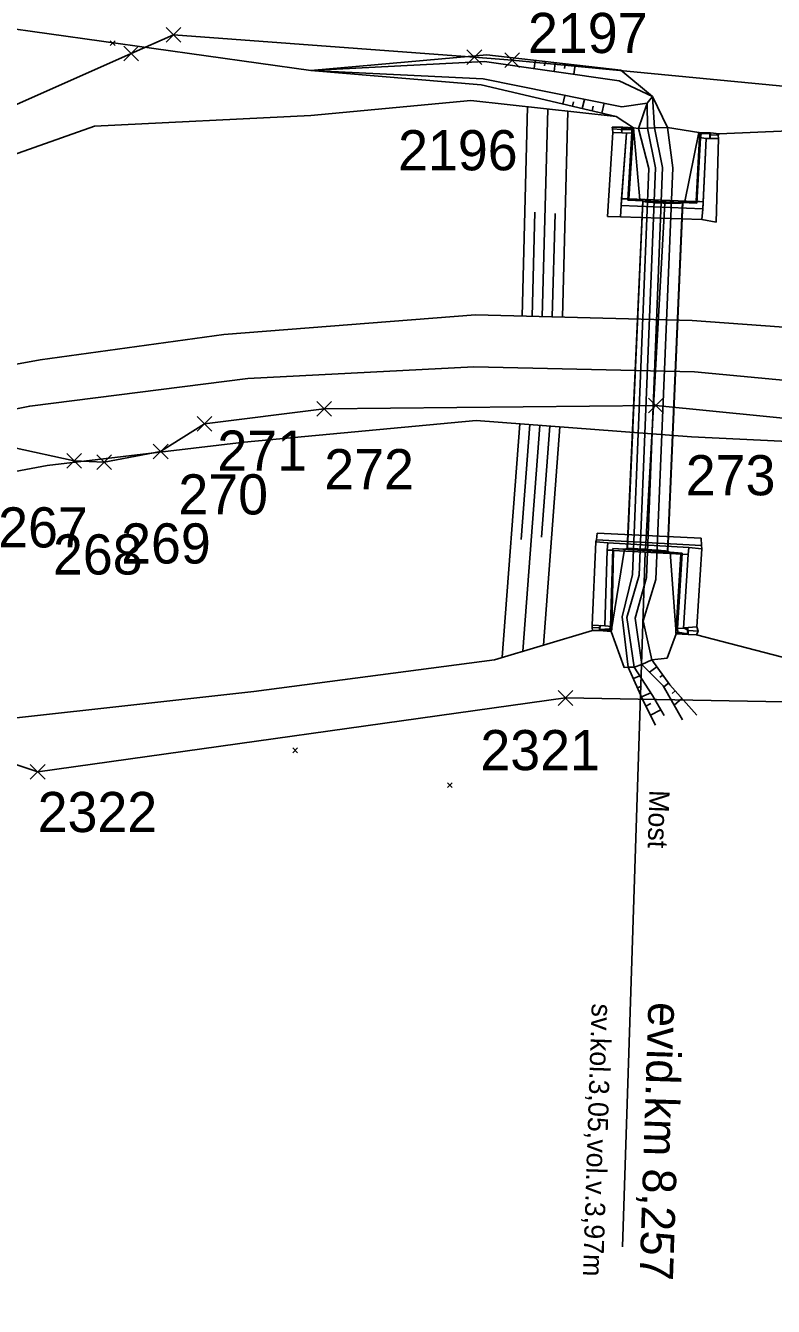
# Model space of a CAD drawing. Extents: x -866402 to -860377, y -1041908 to -1038598.
# Drawn here: x -863574.2 to -863518.3, y -1039790.3 to -1039694.6 of the extents above; entities that cross this region are included whole.
import ezdxf

# ---------------------------------------------------------------- set-up
doc = ezdxf.new("R2010")
doc.units = 0
for name, color, linetype in [('PS 02 trasa', 7, 'Continuous'), ('SZDC', 7, 'Continuous'), ('Vrstva 1', 7, 'Continuous'), ('Vrstva 16', 7, 'Continuous'), ('Vrstva 18', 7, 'Continuous'), ('Vrstva 48', 7, 'Continuous'), ('Vrstva 49', 7, 'Continuous'), ('Vrstva 60', 7, 'Continuous')]:
    doc.layers.add(name, color=color, linetype=linetype)

msp = doc.modelspace()

# ---------------------------------------------------------------- linework, layer by layer
at = {"layer": 'PS 02 trasa'}
msp.add_lwpolyline([(-863745.022, -1039859.13), (-863732.074, -1039837.699), (-863719.097, -1039817.402), (-863703.69, -1039797.96), (-863686.296, -1039780.348), (-863666.928, -1039764.704), (-863646.229, -1039751.397), (-863624.093, -1039740.522), (-863600.776, -1039732.094), (-863577.136, -1039726.41), (-863575.092, -1039726.143), (-863570.542, -1039727.144), (-863568.301, -1039727.238), (-863564.078, -1039726.46), (-863560.814, -1039724.377), (-863551.86, -1039723.27), (-863527.104, -1039723.007), (-863502.302, -1039725.492), (-863478.367, -1039730.492), (-863454.975, -1039738.402)], dxfattribs=at)
at = {"layer": 'SZDC'}
for points in [[(-863748.01, -1039848.491), (-863725.76, -1039812.001), (-863710.18, -1039790.691), (-863681.49, -1039761.051), (-863641.52, -1039733.191), (-863638.923, -1039731.441), (-863624.298, -1039721.586), (-863586.128, -1039705.518), (-863566.284, -1039696.716), (-863563.113, -1039695.309), (-863540.655, -1039696.988), (-863537.82, -1039697.2), (-863510.6, -1039699.81), (-863460.336, -1039717.62), (-863450.695, -1039722.544), (-863407.1, -1039744.81), (-863377.644, -1039762.09), (-863356.586, -1039780.855), (-863352.89, -1039784.15), (-863325.615, -1039827.003), (-863299.266, -1039875.387), (-863281.74, -1039899.539), (-863267.723, -1039913.934)], [(-863444.08, -1039745.83), (-863485.069, -1039745.761), (-863494.25, -1039745.594), (-863499.862, -1039745.492), (-863533.855, -1039744.873), (-863573.262, -1039750.394), (-863578.248, -1039748.71), (-863599.78, -1039741.44), (-863616.033, -1039745.621), (-863649.65, -1039759.581), (-863666.36, -1039770.969), (-863692.07, -1039788.491), (-863713.604, -1039813.598), (-863754.65, -1039882.171)]]:
    msp.add_lwpolyline(points, dxfattribs=at)
at = {"layer": 'Vrstva 1'}
msp.add_lwpolyline([(-863714.673, -1039807.18), (-863703.723, -1039794.072), (-863691.42, -1039781.486), (-863678.245, -1039769.939), (-863665.513, -1039760.373), (-863652.414, -1039751.898), (-863637.916, -1039743.904), (-863622.923, -1039737.063), (-863606.856, -1039731.127), (-863590.069, -1039726.347), (-863573.852, -1039723.062), (-863557.556, -1039720.999), (-863540.692, -1039720.131), (-863524.215, -1039720.494), (-863507.842, -1039722.047), (-863491.771, -1039724.721), (-863476.393, -1039728.454), (-863460.876, -1039733.397)], dxfattribs=at)
at = {"layer": 'Vrstva 16'}
for p, q in [((-863527.34, -1039699.928), (-863527.751, -1039700.421)), ((-863527.2, -1039702.263), (-863527.34, -1039699.928)), ((-863526.242, -1039702.225), (-863527.34, -1039699.928)), ((-863527.751, -1039700.421), (-863528.407, -1039702.31)), ((-863527.727, -1039702.287), (-863527.751, -1039700.421)), ((-863527.632, -1039705.289), (-863528.407, -1039702.31)), ((-863527.119, -1039705.258), (-863527.727, -1039702.287)), ((-863526.604, -1039705.224), (-863527.2, -1039702.263)), ((-863526.242, -1039702.225), (-863525.826, -1039705.249)), ((-863527.632, -1039705.289), (-863528.838, -1039735.653)), ((-863528.343, -1039735.701), (-863527.119, -1039705.258)), ((-863526.604, -1039705.224), (-863527.789, -1039735.872)), ((-863527.091, -1039736.018), (-863525.826, -1039705.249)), ((-863528.838, -1039735.653), (-863529.603, -1039738.806)), ((-863528.343, -1039735.701), (-863529.257, -1039738.845)), ((-863527.789, -1039735.872), (-863528.639, -1039738.919)), ((-863527.091, -1039736.018), (-863528.045, -1039739.114)), ((-863529.156, -1039742.567), (-863529.603, -1039738.806)), ((-863529.257, -1039738.845), (-863528.722, -1039742.581)), ((-863528.141, -1039742.377), (-863528.639, -1039738.919)), ((-863527.39, -1039742.031), (-863528.045, -1039739.114))]:
    msp.add_line(p, q, dxfattribs=at)
for points in [[(-863529.243, -1039733.707), (-863528.078, -1039707.682), (-863528.29, -1039707.635), (-863528.764, -1039702.265)], [(-863523.891, -1039702.602), (-863526.242, -1039702.225), (-863527.2, -1039702.263), (-863527.727, -1039702.287), (-863528.407, -1039702.31), (-863528.764, -1039702.265)], [(-863523.891, -1039702.602), (-863524.936, -1039707.776), (-863525.109, -1039707.797), (-863526.219, -1039733.934)], [(-863530.435, -1039739.894), (-863529.434, -1039733.761), (-863529.243, -1039733.707)], [(-863526.219, -1039733.934), (-863526.036, -1039733.97), (-863525.585, -1039740.072)], [(-863530.435, -1039739.894), (-863529.478, -1039742.588), (-863529.156, -1039742.567), (-863528.722, -1039742.581), (-863528.141, -1039742.377), (-863527.39, -1039742.031), (-863526.257, -1039741.887), (-863525.585, -1039740.072)]]:
    msp.add_lwpolyline(points, dxfattribs=at)
at = {"layer": 'Vrstva 18'}
for p, q in [((-863530.303, -1039702.614), (-863530.717, -1039708.882)), ((-863530.355, -1039702.201), (-863530.343, -1039702.332)), ((-863530.343, -1039702.332), (-863530.303, -1039702.614)), ((-863529.667, -1039702.389), (-863530.343, -1039702.332)), ((-863530.303, -1039702.614), (-863529.646, -1039702.636)), ((-863529.686, -1039708.073), (-863529.292, -1039702.662)), ((-863529.574, -1039702.22), (-863529.667, -1039702.389)), ((-863529.64, -1039702.314), (-863529.667, -1039702.389)), ((-863529.666, -1039707.559), (-863529.291, -1039702.658)), ((-863529.646, -1039702.636), (-863529.646, -1039702.633)), ((-863529.646, -1039702.636), (-863529.292, -1039702.662)), ((-863529.64, -1039702.314), (-863529.64, -1039702.313)), ((-863528.782, -1039702.354), (-863529.64, -1039702.314)), ((-863529.291, -1039702.658), (-863529.292, -1039702.662)), ((-863528.888, -1039702.62), (-863529.184, -1039707.665)), ((-863529.14, -1039707.556), (-863528.799, -1039702.627)), ((-863528.888, -1039702.62), (-863528.881, -1039702.379)), ((-863528.764, -1039702.265), (-863528.881, -1039702.379)), ((-863528.799, -1039702.627), (-863528.781, -1039702.355)), ((-863528.799, -1039702.627), (-863528.798, -1039702.623)), ((-863528.798, -1039702.623), (-863528.782, -1039702.354)), ((-863528.782, -1039702.354), (-863528.781, -1039702.355)), ((-863528.764, -1039702.265), (-863528.29, -1039707.635)), ((-863523.891, -1039702.602), (-863524.936, -1039707.776)), ((-863523.843, -1039702.98), (-863524.093, -1039707.739)), ((-863523.775, -1039703), (-863524.043, -1039707.889)), ((-863523.891, -1039702.602), (-863523.725, -1039702.708)), ((-863523.725, -1039702.708), (-863523.816, -1039702.696)), ((-863523.725, -1039702.708), (-863523.775, -1039703)), ((-863523.596, -1039708.355), (-863523.352, -1039703.05)), ((-863523.557, -1039707.785), (-863523.352, -1039703.05)), ((-863522.429, -1039703.057), (-863523.352, -1039703.05)), ((-863523.016, -1039702.792), (-863523.074, -1039703.051)), ((-863523.059, -1039702.714), (-863523.016, -1039702.792)), ((-863523.016, -1039702.792), (-863523.018, -1039702.647)), ((-863523.016, -1039702.792), (-863522.449, -1039702.814)), ((-863522.605, -1039709.318), (-863522.429, -1039703.057)), ((-863522.429, -1039703.057), (-863522.449, -1039702.814)), ((-863528.078, -1039707.682), (-863529.243, -1039733.707)), ((-863529.222, -1039733.704), (-863528.074, -1039707.756)), ((-863529.184, -1039707.665), (-863528.29, -1039707.635)), ((-863524.043, -1039707.889), (-863529.184, -1039707.665)), ((-863526.434, -1039707.884), (-863527.878, -1039733.764)), ((-863525.109, -1039707.797), (-863526.219, -1039733.934)), ((-863526.205, -1039733.911), (-863525.086, -1039707.85)), ((-863524.043, -1039707.889), (-863524.936, -1039707.776)), ((-863523.557, -1039707.785), (-863524.093, -1039707.739)), ((-863523.557, -1039707.785), (-863523.557, -1039707.785)), ((-863529.686, -1039708.073), (-863529.747, -1039708.92)), ((-863523.667, -1039709.121), (-863523.603, -1039708.313)), ((-863523.596, -1039708.355), (-863523.667, -1039709.121)), ((-863531.488, -1039732.566), (-863523.71, -1039732.925)), ((-863531.855, -1039739.439), (-863531.585, -1039733.198)), ((-863531.585, -1039733.198), (-863530.683, -1039733.278)), ((-863530.729, -1039733.814), (-863530.683, -1039733.278)), ((-863530.683, -1039733.277), (-863530.683, -1039733.278)), ((-863530.476, -1039739.518), (-863530.311, -1039733.706)), ((-863530.435, -1039739.894), (-863529.434, -1039733.761)), ((-863530.311, -1039733.706), (-863529.434, -1039733.761)), ((-863530.311, -1039733.706), (-863525.141, -1039734.039)), ((-863529.243, -1039733.707), (-863529.434, -1039733.761)), ((-863529.243, -1039733.707), (-863529.222, -1039733.704)), ((-863524.691, -1039734.159), (-863524.646, -1039733.637)), ((-863523.654, -1039733.718), (-863524.646, -1039733.637)), ((-863524.048, -1039739.548), (-863523.654, -1039733.718)), ((-863523.689, -1039733.486), (-863523.654, -1039733.718)), ((-863530.914, -1039739.47), (-863530.729, -1039733.814)), ((-863530.729, -1039733.82), (-863524.688, -1039734.155)), ((-863530.256, -1039733.82), (-863530.379, -1039739.522)), ((-863530.26, -1039733.83), (-863530.379, -1039739.522)), ((-863530.26, -1039733.83), (-863530.256, -1039733.82)), ((-863527.892, -1039733.977), (-863529.579, -1039785.887)), ((-863525.585, -1039740.072), (-863526.036, -1039733.97)), ((-863525.141, -1039734.039), (-863526.036, -1039733.97)), ((-863525.23, -1039734.128), (-863525.589, -1039739.688)), ((-863525.588, -1039739.688), (-863525.225, -1039734.119)), ((-863525.486, -1039739.69), (-863525.141, -1039734.039)), ((-863525.225, -1039734.119), (-863525.23, -1039734.128)), ((-863524.691, -1039734.159), (-863525.225, -1039734.119)), ((-863524.691, -1039734.159), (-863525.034, -1039739.649)), ((-863524.691, -1039734.159), (-863524.688, -1039734.155)), ((-863531.855, -1039739.439), (-863530.914, -1039739.47)), ((-863531.29, -1039739.612), (-863531.267, -1039739.457)), ((-863531.843, -1039739.621), (-863531.29, -1039739.612)), ((-863531.327, -1039739.828), (-863531.29, -1039739.612)), ((-863531.274, -1039739.763), (-863531.29, -1039739.612)), ((-863530.546, -1039739.693), (-863531.274, -1039739.763)), ((-863531.274, -1039739.763), (-863531.274, -1039739.763)), ((-863530.546, -1039739.693), (-863530.395, -1039739.793)), ((-863530.546, -1039739.693), (-863530.435, -1039739.894)), ((-863525.608, -1039740.048), (-863525.589, -1039739.688)), ((-863525.607, -1039740.048), (-863525.588, -1039739.688)), ((-863525.589, -1039739.688), (-863525.486, -1039739.69)), ((-863525.589, -1039739.688), (-863525.588, -1039739.688)), ((-863525.034, -1039739.649), (-863525.588, -1039739.688)), ((-863524.684, -1039740.128), (-863525.585, -1039740.072)), ((-863525.462, -1039739.957), (-863524.735, -1039740.076)), ((-863525.008, -1039739.626), (-863525.034, -1039739.649)), ((-863525.008, -1039739.626), (-863524.048, -1039739.548)), ((-863524.693, -1039739.826), (-863525.008, -1039739.626)), ((-863524.735, -1039740.076), (-863524.735, -1039740.076)), ((-863524.684, -1039740.128), (-863524.693, -1039739.826)), ((-863524.063, -1039740.154), (-863524.684, -1039740.128)), ((-863523.943, -1039739.872), (-863524.063, -1039740.154))]:
    msp.add_line(p, q, dxfattribs=at)
for points in [[(-863528.764, -1039702.265), (-863529.574, -1039702.22), (-863530.355, -1039702.201)], [(-863528.881, -1039702.379), (-863529.667, -1039702.389), (-863529.646, -1039702.636)], [(-863528.781, -1039702.355), (-863529.64, -1039702.313), (-863529.646, -1039702.633)], [(-863528.799, -1039702.627), (-863529.291, -1039702.658), (-863529.646, -1039702.633)], [(-863529.14, -1039707.556), (-863529.115, -1039707.579), (-863528.798, -1039702.623)], [(-863524.093, -1039707.739), (-863524.091, -1039707.739), (-863523.845, -1039702.979)], [(-863522.449, -1039702.814), (-863522.372, -1039702.699), (-863523.018, -1039702.647), (-863523.891, -1039702.602)], [(-863523.816, -1039702.696), (-863523.845, -1039702.979), (-863523.843, -1039702.98)], [(-863523.816, -1039702.696), (-863523.843, -1039702.98), (-863523.352, -1039703.05), (-863523.074, -1039703.051), (-863523.059, -1039702.716)], [(-863523.059, -1039702.714), (-863523.816, -1039702.696), (-863523.816, -1039702.696), (-863523.059, -1039702.716), (-863523.059, -1039702.714)], [(-863529.687, -1039708.073), (-863529.665, -1039707.556), (-863529.14, -1039707.56)], [(-863529.665, -1039707.556), (-863529.666, -1039707.559), (-863529.14, -1039707.556)], [(-863529.14, -1039707.56), (-863523.557, -1039707.785), (-863523.603, -1039708.313)], [(-863528.074, -1039707.756), (-863528.078, -1039707.682), (-863528.29, -1039707.635)], [(-863525.086, -1039707.85), (-863525.109, -1039707.797), (-863524.936, -1039707.776)], [(-863523.603, -1039708.313), (-863529.687, -1039708.073), (-863529.747, -1039708.92)], [(-863530.717, -1039708.882), (-863529.747, -1039708.92), (-863529.747, -1039708.917), (-863523.667, -1039709.121), (-863523.667, -1039709.121), (-863522.605, -1039709.318)], [(-863531.488, -1039732.566), (-863531.524, -1039733.064), (-863531.585, -1039733.198)], [(-863531.524, -1039733.064), (-863523.689, -1039733.486), (-863523.71, -1039732.925)], [(-863530.683, -1039733.277), (-863530.729, -1039733.82), (-863530.729, -1039733.814), (-863530.26, -1039733.83)], [(-863524.688, -1039734.155), (-863524.646, -1039733.637), (-863530.683, -1039733.277)], [(-863526.205, -1039733.911), (-863526.219, -1039733.934), (-863526.036, -1039733.97)], [(-863531.834, -1039739.823), (-863531.843, -1039739.621), (-863531.855, -1039739.439)], [(-863530.379, -1039739.522), (-863530.914, -1039739.47), (-863531.267, -1039739.457), (-863531.274, -1039739.763)], [(-863530.435, -1039739.894), (-863531.327, -1039739.828), (-863531.834, -1039739.823)], [(-863531.274, -1039739.763), (-863530.395, -1039739.793), (-863530.395, -1039739.793), (-863531.274, -1039739.763)], [(-863530.546, -1039739.693), (-863530.476, -1039739.518), (-863530.379, -1039739.522)], [(-863530.395, -1039739.793), (-863530.379, -1039739.522), (-863530.379, -1039739.522), (-863530.395, -1039739.793)], [(-863524.735, -1039740.076), (-863525.608, -1039740.048), (-863525.607, -1039740.048), (-863524.735, -1039740.076)], [(-863525.585, -1039740.072), (-863525.462, -1039739.957), (-863525.486, -1039739.69)], [(-863524.735, -1039740.076), (-863524.701, -1039739.668), (-863525.034, -1039739.649)], [(-863524.048, -1039739.548), (-863523.943, -1039739.872), (-863524.693, -1039739.826)]]:
    msp.add_lwpolyline(points, dxfattribs=at)
for centre, major_axis, ratio, start_param, end_param in [((-863526.579, -1039707.806), (1.496, -0.048), 0.049024, 3.113712, 6.343884), ((-863527.722, -1039733.814), (-1.532, 0.104), 0.025549, 3.284696, 6.079897)]:
    msp.add_ellipse(centre, major_axis=major_axis, ratio=ratio, start_param=start_param, end_param=end_param, dxfattribs=at)
at = {"layer": 'Vrstva 48'}
for p, q in [((-863536.113, -1039697.224), (-863536.183, -1039697.831)), ((-863535.368, -1039697.31), (-863535.404, -1039697.624)), ((-863534.623, -1039697.395), (-863534.697, -1039698.045)), ((-863533.878, -1039697.48), (-863533.916, -1039697.816)), ((-863533.133, -1039697.566), (-863533.212, -1039698.259)), ((-863534.054, -1039700.481), (-863533.902, -1039699.835)), ((-863532.594, -1039700.825), (-863532.431, -1039700.132)), ((-863537.079, -1039716.338), (-863536.673, -1039700.691)), ((-863535.58, -1039716.377), (-863535.177, -1039700.856)), ((-863534.08, -1039716.416), (-863533.68, -1039701.021)), ((-863533.324, -1039700.653), (-863533.245, -1039700.318)), ((-863531.864, -1039700.997), (-863531.78, -1039700.638)), ((-863531.134, -1039701.168), (-863530.96, -1039700.428)), ((-863536.329, -1039716.358), (-863536.127, -1039708.566)), ((-863534.83, -1039716.397), (-863534.629, -1039708.668)), ((-863537.26, -1039724.388), (-863538.566, -1039741.833)), ((-863536.512, -1039724.444), (-863537.155, -1039733.024)), ((-863535.764, -1039724.5), (-863537.028, -1039741.374)), ((-863535.016, -1039724.556), (-863535.637, -1039732.85)), ((-863534.268, -1039724.612), (-863535.489, -1039740.914)), ((-863528.775, -1039743.425), (-863528.307, -1039743.218)), ((-863527.02, -1039742.552), (-863527.574, -1039742.945)), ((-863526.586, -1039743.163), (-863526.811, -1039743.323)), ((-863528.47, -1039744.111), (-863528.182, -1039743.982)), ((-863526.152, -1039743.775), (-863526.513, -1039744.032)), ((-863528.166, -1039744.796), (-863527.478, -1039744.491)), ((-863525.662, -1039744.342), (-863525.886, -1039744.544)), ((-863525.16, -1039744.899), (-863525.731, -1039745.415)), ((-863527.848, -1039745.475), (-863527.477, -1039745.289)), ((-863527.511, -1039746.145), (-863526.726, -1039745.751))]:
    msp.add_line(p, q, dxfattribs=at)
at = {"layer": 'Vrstva 49'}
for p, q in [((-863552.855, -1039697.969), (-863576.675, -1039694.63)), ((-863567.839, -1039695.754), (-863567.485, -1039696.108)), ((-863567.839, -1039696.108), (-863567.485, -1039695.754)), ((-863539.718, -1039696.811), (-863552.855, -1039697.969)), ((-863552.855, -1039697.969), (-863539.89, -1039697.297)), ((-863539.89, -1039697.297), (-863529.835, -1039698.746)), ((-863529.709, -1039697.958), (-863539.718, -1039696.811)), ((-863539.998, -1039698.607), (-863552.855, -1039697.969)), ((-863540.142, -1039699.049), (-863552.855, -1039697.969)), ((-863529.709, -1039697.958), (-863527.34, -1039699.928)), ((-863540.142, -1039699.049), (-863530.073, -1039701.418)), ((-863529.635, -1039700.695), (-863539.998, -1039698.607)), ((-863529.835, -1039698.746), (-863527.34, -1039699.928)), ((-863540.917, -1039700.224), (-863530.073, -1039701.418)), ((-863529.635, -1039700.695), (-863527.751, -1039700.421)), ((-863540.514, -1039724.144), (-863557.833, -1039725.765)), ((-863554.205, -1039748.609), (-863553.851, -1039748.963)), ((-863554.205, -1039748.963), (-863553.851, -1039748.609)), ((-863542.655, -1039751.208), (-863542.301, -1039751.562)), ((-863542.655, -1039751.562), (-863542.301, -1039751.208))]:
    msp.add_line(p, q, dxfattribs=at)
for points in [[(-863540.917, -1039700.224), (-863552.856, -1039701.344), (-863569.025, -1039702.145), (-863575.983, -1039704.616)], [(-863517.175, -1039702.495), (-863522.372, -1039702.699), (-863523.018, -1039702.647), (-863523.891, -1039702.602), (-863526.242, -1039702.225), (-863527.34, -1039699.928)], [(-863530.073, -1039701.418), (-863528.764, -1039702.265), (-863528.407, -1039702.31), (-863527.751, -1039700.421)], [(-863540.562, -1039716.248), (-863559.369, -1039717.703), (-863573.067, -1039719.602), (-863588.827, -1039722.472), (-863608.021, -1039727.35), (-863624.339, -1039733.238), (-863652.611, -1039747.582), (-863667.404, -1039757.446), (-863680.477, -1039766.841)], [(-863459.43, -1039730.029), (-863474.732, -1039724.573), (-863490.975, -1039720.749), (-863507.284, -1039717.904), (-863524.394, -1039716.668), (-863540.562, -1039716.248)], [(-863540.514, -1039724.144), (-863524.433, -1039725.348), (-863506.906, -1039726.203), (-863492.591, -1039729.611), (-863478.452, -1039733.429), (-863462.738, -1039738.069)], [(-863557.833, -1039725.765), (-863572.561, -1039727.498), (-863586.893, -1039730.181), (-863605.478, -1039734.583), (-863621.063, -1039740.608)], [(-863539.155, -1039742.009), (-863531.834, -1039739.823), (-863531.327, -1039739.828), (-863530.435, -1039739.894)], [(-863530.435, -1039739.894), (-863529.478, -1039742.588), (-863529.156, -1039742.567), (-863528.722, -1039742.581)], [(-863528.141, -1039742.377), (-863527.39, -1039742.031), (-863526.257, -1039741.887), (-863525.585, -1039740.072), (-863524.684, -1039740.128), (-863524.063, -1039740.154), (-863511.515, -1039743.427)], [(-863583.837, -1039747.343), (-863557.114, -1039744.393), (-863539.155, -1039742.009)], [(-863528.141, -1039742.377), (-863526.545, -1039743.975), (-863525.112, -1039746.511)], [(-863527.39, -1039742.031), (-863526.067, -1039743.894), (-863524.027, -1039746.153)], [(-863529.156, -1039742.567), (-863527.992, -1039745.187), (-863527.13, -1039746.905)], [(-863528.722, -1039742.581), (-863527.349, -1039744.689), (-863526.478, -1039746.173)]]:
    msp.add_lwpolyline(points, dxfattribs=at)
at = {"layer": 'Vrstva 60'}
for p, q in [((-863562.663, -1039695.759), (-863563.663, -1039694.759)), ((-863562.663, -1039694.859), (-863563.663, -1039695.859)), ((-863563.563, -1039695.759), (-863562.563, -1039694.759)), ((-863563.563, -1039694.859), (-863562.563, -1039695.859)), ((-863563.113, -1039695.309), (-863563.113, -1039695.309)), ((-863565.834, -1039697.166), (-863566.834, -1039696.166)), ((-863565.834, -1039696.266), (-863566.834, -1039697.266)), ((-863566.734, -1039697.166), (-863565.734, -1039696.166)), ((-863566.734, -1039696.266), (-863565.734, -1039697.266)), ((-863566.284, -1039696.716), (-863566.284, -1039696.716)), ((-863540.205, -1039697.438), (-863541.205, -1039696.438)), ((-863540.205, -1039696.538), (-863541.205, -1039697.538)), ((-863541.105, -1039697.438), (-863540.105, -1039696.438)), ((-863541.105, -1039696.538), (-863540.105, -1039697.538)), ((-863540.655, -1039696.988), (-863540.655, -1039696.988)), ((-863537.37, -1039697.65), (-863538.37, -1039696.65)), ((-863537.37, -1039696.75), (-863538.37, -1039697.75)), ((-863538.27, -1039697.65), (-863537.27, -1039696.65)), ((-863538.27, -1039696.75), (-863537.27, -1039697.75)), ((-863537.82, -1039697.2), (-863537.82, -1039697.2)), ((-863551.41, -1039723.72), (-863552.41, -1039722.72)), ((-863551.41, -1039722.82), (-863552.41, -1039723.82)), ((-863552.31, -1039723.72), (-863551.31, -1039722.72)), ((-863552.31, -1039722.82), (-863551.31, -1039723.82)), ((-863526.654, -1039723.457), (-863527.654, -1039722.457)), ((-863526.654, -1039722.557), (-863527.654, -1039723.557)), ((-863527.554, -1039723.457), (-863526.554, -1039722.457)), ((-863527.554, -1039722.557), (-863526.554, -1039723.557)), ((-863527.104, -1039723.007), (-863527.104, -1039723.007)), ((-863560.364, -1039724.827), (-863561.364, -1039723.827)), ((-863560.364, -1039723.927), (-863561.364, -1039724.927)), ((-863561.264, -1039724.827), (-863560.264, -1039723.827)), ((-863561.264, -1039723.927), (-863560.264, -1039724.927)), ((-863551.86, -1039723.27), (-863551.86, -1039723.27)), ((-863560.814, -1039724.377), (-863560.814, -1039724.377)), ((-863563.628, -1039726.91), (-863564.628, -1039725.91)), ((-863563.628, -1039726.01), (-863564.628, -1039727.01)), ((-863564.528, -1039726.91), (-863563.528, -1039725.91)), ((-863564.528, -1039726.01), (-863563.528, -1039727.01)), ((-863570.092, -1039727.594), (-863571.092, -1039726.594)), ((-863570.092, -1039726.694), (-863571.092, -1039727.694)), ((-863570.992, -1039727.594), (-863569.992, -1039726.594)), ((-863570.992, -1039726.694), (-863569.992, -1039727.694)), ((-863567.851, -1039727.688), (-863568.851, -1039726.688)), ((-863567.851, -1039726.788), (-863568.851, -1039727.788)), ((-863568.751, -1039727.688), (-863567.751, -1039726.688)), ((-863568.751, -1039726.788), (-863567.751, -1039727.788)), ((-863564.078, -1039726.46), (-863564.078, -1039726.46)), ((-863570.542, -1039727.144), (-863570.542, -1039727.144)), ((-863568.301, -1039727.238), (-863568.301, -1039727.238)), ((-863533.405, -1039745.323), (-863534.405, -1039744.323)), ((-863533.405, -1039744.423), (-863534.405, -1039745.423)), ((-863534.305, -1039745.323), (-863533.305, -1039744.323)), ((-863534.305, -1039744.423), (-863533.305, -1039745.423)), ((-863533.855, -1039744.873), (-863533.855, -1039744.873)), ((-863572.812, -1039750.844), (-863573.812, -1039749.844)), ((-863572.812, -1039749.944), (-863573.812, -1039750.944)), ((-863573.712, -1039750.844), (-863572.712, -1039749.844)), ((-863573.712, -1039749.944), (-863572.712, -1039750.944)), ((-863573.262, -1039750.394), (-863573.262, -1039750.394))]:
    msp.add_line(p, q, dxfattribs=at)

# ---------------------------------------------------------------- texts
at = {"layer": 'Vrstva 18'}
for s, height, p in [('Most', 1.5, (-863527.569, -1039751.737)), ('sv.kol.3,05,vol.v.3,97m', 1.5, (-863531.882, -1039767.689)), ('evid.km 8,257', 2.5, (-863527.648, -1039767.571))]:
    msp.add_text(s, height=height, rotation=268.13885, dxfattribs=at).set_placement(p)
at = {"layer": 'Vrstva 60'}
for s, p in [('2197', (-863536.645, -1039696.671)), ('2196', (-863546.346, -1039705.436)), ('271', (-863559.847, -1039727.886)), ('272', (-863551.86, -1039729.274)), ('273', (-863524.865, -1039729.724)), ('270', (-863562.755, -1039731.156)), ('267', (-863576.212, -1039733.624)), ('269', (-863567.029, -1039734.822)), ('268', (-863572.12, -1039735.644)), ('2321', (-863540.202, -1039750.268)), ('2322', (-863573.262, -1039754.894))]:
    msp.add_text(s, height=3, dxfattribs=at).set_placement(p)

doc.saveas('drawing.dxf')
